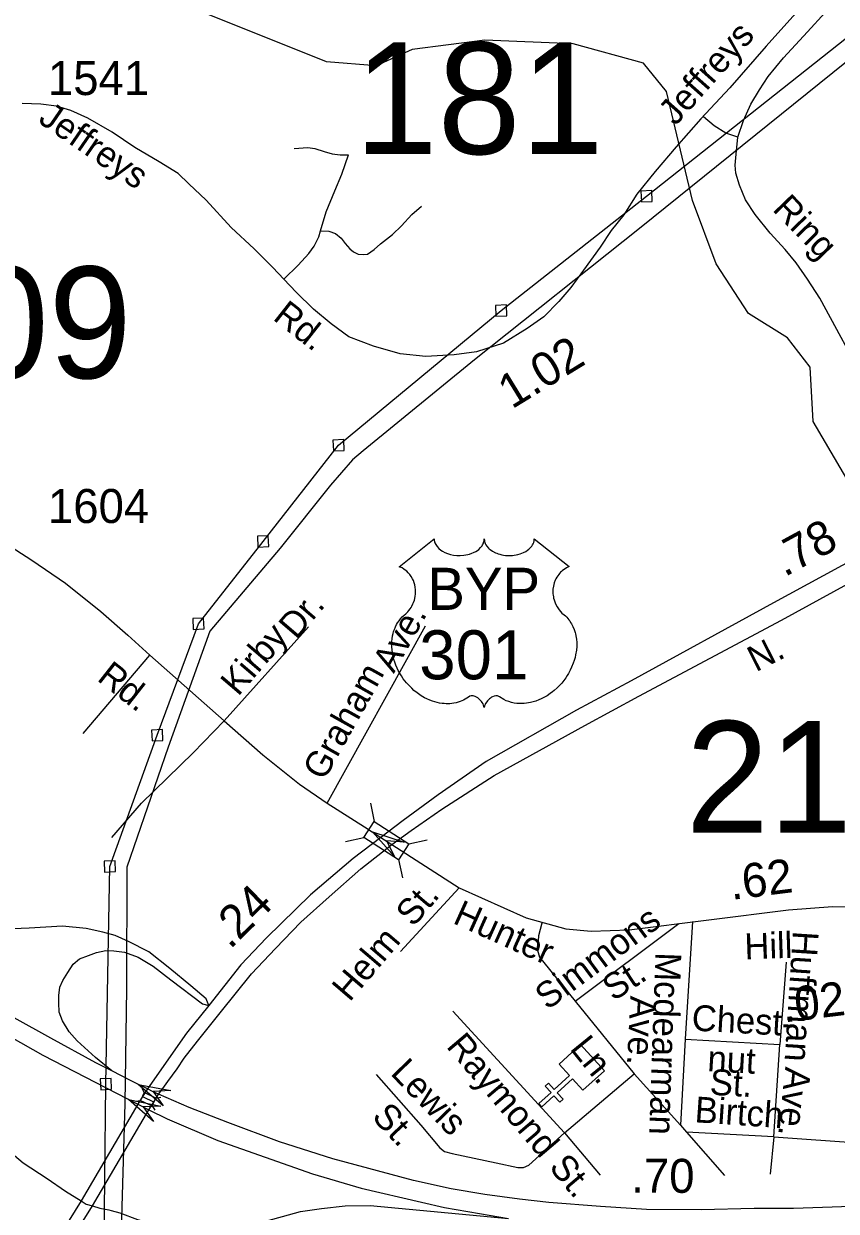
# Model space of a CAD drawing. Extents: x 2220236 to 2384410, y 720751 to 894131.
# Drawn here: x 2349449 to 2352437, y 808068 to 812432 of the extents above; entities that cross this region are included whole.
import ezdxf

# ---------------------------------------------------------------- set-up
doc = ezdxf.new("R2010")
doc.units = 0
doc.layers.add('Default', color=7, linetype='Continuous')

msp = doc.modelspace()

# ---------------------------------------------------------------- linework, layer by layer
at = {"layer": 'Default'}
for p, q in [((2350186.1, 809870.5), (2350495.6, 810216.2)), ((2350564.1, 809567.6), (2350926.5, 810218.8)), ((2349667.6, 809823.9), (2349912.4, 810111.8)), ((2350723.4, 809568.1), (2350737.9, 809500.7)), ((2350632.1, 809426.9), (2350699.5, 809441.4)), ((2350864.6, 809418.4), (2350932, 809432.9)), ((2350827.2, 809360.4), (2350841.7, 809293)), ((2350833.6, 809022.1), (2351050, 809256.7)), ((2351476.9, 808839.9), (2351857.5, 809124.9)), ((2351908.4, 809132.9), (2351880.4, 808700.9)), ((2352252.8, 808983.2), (2352228.5, 808681.1)), ((2351476.9, 808839.9), (2351693.9, 808572.7)), ((2351026.8, 808803.4), (2351436.7, 808355.7)), ((2351880.4, 808700.9), (2351864.3, 808384.7)), ((2351880.4, 808700.9), (2352228.5, 808681.1)), ((2352206.6, 808340.9), (2352228.5, 808681.1)), ((2351436.7, 808355.7), (2351693.9, 808572.7)), ((2351693.9, 808572.7), (2351864.3, 808384.7)), ((2349882.5, 808520.6), (2349891.7, 808504.1)), ((2349859.5, 808472.2), (2349878.1, 808475.5)), ((2349884.9, 808489.8), (2349927.8, 808469.4)), ((2349934.5, 808483.7), (2349953.1, 808487)), ((2349921.1, 808455.4), (2349930.3, 808438.9)), ((2351864.3, 808384.7), (2351885.5, 808358.7)), ((2351436.7, 808355.7), (2351568, 808200)), ((2351885.5, 808358.7), (2352025.8, 808199.2)), ((2352206.6, 808340.9), (2351885.5, 808358.7)), ((2352206.6, 808340.9), (2352193.8, 808203.7)), ((2352206.6, 808340.9), (2352556.7, 808317.2))]:
    msp.add_line(p, q, dxfattribs=at)
for points in [[(2349743.4, 807839.6), (2349751, 808535.4), (2349765.4, 809335.3), (2349939.6, 809817.2), (2350090.8, 810226.9), (2350328.9, 810529.6), (2350606.6, 810882.8), (2351204.5, 811377.9), (2351739.2, 811798), (2352473.9, 812380.7), (2353111.5, 812908.3), (2353471.9, 813194.5), (2353662.4, 813640.7), (2353958.5, 814300.1), (2354487.8, 815341.9), (2355009.9, 816316), (2355555.6, 817318.1), (2356032.7, 818223.5), (2356551.3, 819159.5), (2356885.8, 819941.3), (2357253.2, 820801.4), (2357397.3, 821129)], [(2356122.7, 818214.6), (2355207.4, 816516.2), (2354683.3, 815552.2), (2354554.2, 815312.8), (2354374.4, 814958.7), (2354020.7, 814274.8), (2353680.1, 813501), (2353539.9, 813195.3), (2353508.6, 813129), (2353453.3, 813082.3), (2353154.4, 812836.8), (2352423.5, 812252.2), (2351712.6, 811679.9), (2351106.6, 811196.8), (2350696.9, 810861.9), (2350657.2, 810829.5), (2350576.4, 810736.6), (2350391.2, 810504.3), (2350132.9, 810199.4), (2349980.2, 809773.6), (2349827.6, 809332), (2349826.9, 808886.2), (2349820, 808464.1), (2349807.5, 808000.2)], [(2352074.9, 812015.4), (2352095.7, 812076.4), (2352122.4, 812135.9), (2352153.7, 812189.5), (2352186.4, 812238.6), (2352242.9, 812307), (2352330.6, 812402.2), (2352396, 812473.6), (2352449.5, 812518.2), (2352514.9, 812559.9), (2352620.4, 812597), (2352715.6, 812616.4), (2352836, 812646.1), (2352873.2, 812653.6)], [(2352321.3, 812507.9), (2352179.4, 812350.1), (2352045.3, 812197), (2351938.9, 812082.6), (2351847.4, 811980), (2351770.9, 811889.2), (2351703.1, 811805.6), (2351655.8, 811729.8), (2351609.2, 811672.2), (2351568.2, 811610.7), (2351506.7, 811527), (2351461, 811462.3), (2351416.8, 811411.8), (2351361.6, 811355), (2351300.1, 811312.4), (2351212.3, 811258.6), (2351113.1, 811226), (2351031, 811215.8), (2350926.7, 811208.9), (2350832.6, 811219.2), (2350735.1, 811246.6), (2350643.6, 811281.7), (2350578.6, 811329.6), (2350513.6, 811382.6), (2350450.3, 811446), (2350405.5, 811493.5), (2350364.8, 811536.7), (2350296.4, 811605.1), (2350211.7, 811683), (2350119.3, 811784), (2350056.1, 811843.9), (2350016.7, 811881.6), (2349946.6, 811924.3), (2349857.7, 811977.4), (2349773.8, 812033.9), (2349684.9, 812085.2), (2349621.6, 812112.6), (2349568.6, 812129.7), (2349512.1, 812136.6), (2349442.9, 812139.1)], [(2352496.6, 810723.5), (2352351.6, 810970.3), (2352340.6, 811170.1), (2352256.7, 811278.2), (2352113.6, 811367.6), (2351994.6, 811549.8), (2351908.5, 811782.6), (2351812.6, 812182.4), (2351727.7, 812287.3), (2351468.7, 812358.7), (2351143.7, 812371.7), (2350877.5, 812337.8), (2350744.6, 812276.7), (2350561.5, 812292.1), (2350100.5, 812476.8)], [(2352074.9, 812015.4), (2352030.3, 812030.3), (2351987.2, 812057.1), (2351948.5, 812089.8)], [(2352708.1, 810864.9), (2352549.1, 811105.1), (2352376.6, 811423.4), (2352330.6, 811493.3), (2352288.9, 811552.8), (2352248.8, 811601.9), (2352193.8, 811662.9), (2352138.8, 811731.3), (2352103.1, 811784.9), (2352080.8, 811838.4), (2352067.4, 811883), (2352064.5, 811912.8), (2352068.9, 811953), (2352074.9, 812015.4)], [(2350442.6, 811974), (2350493.9, 811977.4), (2350519.6, 811974), (2350553.8, 811962), (2350582.9, 811953.4), (2350612, 811950), (2350642.7, 811950)], [(2350540.1, 811671), (2350560.6, 811741.2), (2350593.1, 811818.2), (2350618.8, 811879.8), (2350642.7, 811950)], [(2351720, 811777.3), (2351760, 811778.9), (2351758.3, 811818.8), (2351718.4, 811817.2), (2351720, 811777.3)], [(2350540.1, 811671), (2350570.9, 811669.3), (2350594.8, 811660.8), (2350615.4, 811643.7), (2350630.8, 811624.8), (2350647.9, 811604.3), (2350661.6, 811594), (2350678.7, 811585.5), (2350697.5, 811583.8), (2350712.9, 811585.5), (2350736.8, 811602.6), (2350760.8, 811623.1), (2350805.2, 811657.3), (2350837.7, 811689.9), (2350875.4, 811730.9), (2350911.3, 811761.7)], [(2350405.5, 811493.5), (2350458, 811544.4), (2350497.4, 811587.2), (2350516.2, 811614.6), (2350533.3, 811648.8), (2350540.1, 811671)], [(2351185.3, 811357.1), (2351225.3, 811358.7), (2351223.6, 811398.6), (2351183.7, 811397), (2351185.3, 811357.1)], [(2348290, 811199.5), (2348998.2, 810754.5), (2349167.5, 810653.5), (2349211.5, 810627.7), (2349300.8, 810575.2), (2349478.8, 810460.1), (2349601.9, 810376.3), (2349731.9, 810271.9), (2349831.1, 810184.6), (2349912.4, 810111.8), (2350186.1, 809870.5), (2350328, 809745.6), (2350463.1, 809637.8), (2350564.1, 809567.6), (2350701.2, 809480.6), (2350762.3, 809441.9)], [(2350587.5, 810862.1), (2350627.4, 810863.7), (2350625.8, 810903.6), (2350585.8, 810902), (2350587.5, 810862.1)], [(2352818, 810641.1), (2352741.8, 810599.1), (2352514.3, 810471.8), (2352206, 810304.4), (2351682.8, 810017.3), (2351481.9, 809909.3), (2351149, 809720.6), (2350972.6, 809598.7), (2350844, 809504.2), (2350762.3, 809441.9)], [(2350802.8, 809416), (2350873.2, 809467.1), (2350986.5, 809545.2), (2351178.9, 809669.2), (2351511.8, 809852.6), (2351710.6, 809960.6), (2352234.8, 810240.3), (2352864.2, 810584)], [(2350309.8, 810508.8), (2350349.7, 810510.4), (2350348.1, 810550.4), (2350308.1, 810548.7), (2350309.8, 810508.8)], [(2350071.6, 810206.1), (2350111.6, 810207.8), (2350109.9, 810247.7), (2350070, 810246.1), (2350071.6, 810206.1)], [(2349772.1, 809440.9), (2349881.6, 809567.6), (2350072.3, 809752.8), (2350186.1, 809870.5)], [(2349920.5, 809796.4), (2349960.4, 809798), (2349958.8, 809838), (2349918.8, 809836.3), (2349920.5, 809796.4)], [(2350762.3, 809441.9), (2350660.1, 809364.9), (2350502.9, 809231.3), (2350341.1, 809072.3), (2350247.3, 808973.6), (2350129.7, 808824.1)], [(2350762.3, 809441.9), (2350802.8, 809416)], [(2349773.2, 808584.5), (2349713.2, 808613.6), (2349547.8, 808703.9), (2349288.2, 808847.6), (2348596.6, 809253.3), (2348526.4, 809290.6), (2348325.2, 809404.7)], [(2350129.7, 808824.1), (2350119.1, 808848.9), (2350063.4, 808896.5), (2349985.7, 808960.7), (2349908.4, 809021.6), (2349834.4, 809059.5), (2349785, 809080.9), (2349739, 809094), (2349678.1, 809107.2), (2349590.9, 809115.4), (2349469.2, 809108.8), (2349323.3, 809101.7), (2349144.9, 809109.1), (2348915.9, 809150.8), (2348824.4, 809173.8), (2348325.2, 809404.7)], [(2349944.7, 808498.2), (2349960.2, 808519.7), (2349978.8, 808545), (2350013, 808591.5), (2350039.1, 808630.1), (2350088.2, 808693.4), (2350171.6, 808797.1), (2350286.5, 808939.9), (2350374.1, 809034), (2350467.5, 809130.2), (2350571.3, 809223.8), (2350687.8, 809326.5), (2350802.8, 809416)], [(2350802.8, 809416), (2351050, 809256.7), (2351296.2, 809145.8), (2351441.6, 809105.9), (2351534.8, 809097), (2351675.3, 809101.7), (2352261.3, 809175.5), (2352422.7, 809187.7), (2352571.4, 809184.7), (2352672.5, 809169.8), (2352795.9, 809135.6), (2352908.8, 809086.5), (2352959.4, 809059), (2353377.1, 808783.8), (2353548.1, 808693.8), (2353754.7, 808618), (2353854.3, 808574.8)], [(2348260.7, 809356.5), (2348838.6, 808944), (2348929.3, 808863.7), (2349005.1, 808787.8), (2349079.2, 808705.5), (2349110.7, 808658.4), (2349192.8, 808537.6), (2349275, 808428.9), (2349322.7, 808366.4), (2349367.2, 808313.7), (2349446.1, 808246.2), (2349535, 808188.6), (2349601.9, 808142.2), (2349659.4, 808106.5)], [(2348260.7, 809356.5), (2348430, 809257.7), (2349519.5, 808642), (2349868.6, 808461.5)], [(2349746.2, 809314.5), (2349786.2, 809316.1), (2349784.6, 809356.1), (2349744.6, 809354.4), (2349746.2, 809314.5)], [(2351354.4, 809126.6), (2351342, 809080.1), (2351337.5, 809028), (2351345, 809001.3), (2351476.9, 808839.9)], [(2349773.2, 808584.5), (2349712.6, 808633.1), (2349645.2, 808694), (2349615.6, 808726.9), (2349590.9, 808768.1), (2349579.4, 808799.4), (2349577.7, 808833.9), (2349577.7, 808860.3), (2349581, 808891.5), (2349592.5, 808916.2), (2349610.6, 808945.9), (2349630.4, 808975.5), (2349653.4, 808995.3), (2349686.3, 809008.4), (2349715.9, 809018.3), (2349750.5, 809026.5), (2349780.1, 809024.9), (2349819.6, 809019.9), (2349868.9, 809001.8), (2349924.9, 808968.9), (2349989, 808917.9), (2350106.5, 808829.9), (2350129.7, 808824.1)], [(2350129.7, 808824.1), (2350046.9, 808722.4), (2349904.2, 808517.5)], [(2349731.9, 808514.6), (2349771.8, 808516.2), (2349770.2, 808556.1), (2349730.2, 808554.5), (2349731.9, 808514.6)], [(2349904.2, 808517.5), (2349843.7, 808547.3), (2349773.2, 808584.5)], [(2350744.4, 808570.6), (2350909.4, 808384.7), (2350979.3, 808301.4), (2350995.6, 808288), (2351023.9, 808280.6), (2351185.9, 808246.4), (2351266.2, 808228.5), (2351287, 808228.5), (2351306.3, 808237.4), (2351436.7, 808355.7)], [(2349904.2, 808517.5), (2349885.7, 808489.6), (2349868.6, 808461.5)], [(2349944.7, 808498.2), (2349924.8, 808506.9), (2349904.2, 808517.5)], [(2349908.8, 808440.9), (2349927.9, 808471.7), (2349944.7, 808498.2)], [(2353554.6, 808103.3), (2353292.3, 808101.9), (2352598.6, 808089), (2352279.6, 808078.6), (2352135, 808078.6), (2351939.7, 808072.6), (2351738.5, 808074.1), (2351569.3, 808085.3), (2351380.1, 808100.2), (2351271.2, 808112.1), (2351143.8, 808129.3), (2351020.1, 808150.2), (2350881.5, 808181.5), (2350584.8, 808260.5), (2350389.6, 808323.2), (2350199.5, 808394), (2350056.4, 808449.2), (2349944.7, 808498.2)], [(2349868.6, 808461.5), (2349838.6, 808411.6), (2349784.5, 808319.5), (2349659.4, 808106.5)], [(2349701, 808088), (2349908.8, 808440.9)], [(2349868.6, 808461.5), (2349908.8, 808440.9)], [(2349908.8, 808440.9), (2349976, 808407.4), (2350162.3, 808328.4), (2350510.3, 808205.3), (2350689.2, 808153.1), (2350911.3, 808100.9), (2350996.2, 808081.6), (2351124.4, 808059.2), (2351231.6, 808040.8)], [(2349659.4, 808106.5), (2349325.4, 807569.3), (2349175.1, 807309), (2348997.1, 807000.7)], [(2349044.7, 806990.3), (2349364.1, 807546.1), (2349701, 808088)], [(2349659.4, 808106.5), (2349678.5, 808094.6), (2349701, 808088)], [(2349701, 808088), (2349729.1, 808079.8), (2349761.8, 808073.8), (2349770.3, 808071.3), (2349801.9, 808061.9), (2349867.3, 808038.1), (2349931.3, 808020.3), (2350005.6, 808006.9), (2350079.9, 808003.9), (2350148.3, 808005.4), (2350227.1, 808011.3), (2350320.6, 808026.2), (2350466.1, 808066.8), (2350543.5, 808077.5), (2350630.7, 808087.3), (2350722, 808089), (2351231.6, 808040.8)]]:
    msp.add_lwpolyline(points, dxfattribs=at)
for points in [[(2350958.1, 810539.1), (2350958.4, 810533.8), (2350959.7, 810527.5), (2350960.7, 810524.2), (2350963.7, 810518), (2350968.5, 810510.6), (2350975.3, 810503.4), (2350983, 810497.1), (2350988.1, 810493.7), (2350996.9, 810489), (2351006.9, 810484.8), (2351018, 810481.6), (2351029.3, 810479.4), (2351041.7, 810478), (2351053.9, 810477.8), (2351067.1, 810478.7), (2351081.7, 810481.6), (2351088.4, 810483.3), (2351096, 810485.9), (2351102.9, 810488.8), (2351110.6, 810492.9), (2351116.8, 810496.8), (2351121.6, 810500.3), (2351128.4, 810506.9), (2351133.9, 810513.6), (2351136.1, 810517.4), (2351138.1, 810521.1), (2351140.8, 810528.8), (2351141.6, 810532.2), (2351142.1, 810539.4), (2351142.5, 810533.4), (2351143.2, 810529.7), (2351144.1, 810526), (2351145.7, 810522.1), (2351148.4, 810516.7), (2351151.4, 810512.1), (2351157.2, 810505.3), (2351160.7, 810502), (2351164, 810499.3), (2351172.7, 810493.3), (2351183, 810488.2), (2351188, 810486), (2351193.1, 810484.1), (2351199.7, 810482.2), (2351206.4, 810480.6), (2351213.1, 810479.4), (2351219.9, 810478.4), (2351226.9, 810477.9), (2351232.6, 810477.8), (2351239.6, 810477.8), (2351246.1, 810478.2), (2351252.7, 810479), (2351260, 810480.2), (2351265.8, 810481.5), (2351273.6, 810483.5), (2351280.5, 810486), (2351286.7, 810488.7), (2351294.7, 810492.9), (2351301.1, 810496.9), (2351305.8, 810500.7), (2351311.5, 810505.9), (2351316.8, 810512), (2351319.9, 810516.5), (2351322.1, 810521.1), (2351324.1, 810526), (2351325.4, 810531.2), (2351326, 810535.7), (2351326.1, 810539.5), (2351454.7, 810437), (2351451.7, 810435.9), (2351444.7, 810432.5), (2351439.2, 810429.2), (2351430.3, 810423), (2351426.5, 810419.6), (2351422.7, 810416), (2351419.2, 810412.2), (2351416.2, 810408.6), (2351412.4, 810403.4), (2351409.1, 810398.3), (2351405.8, 810392.6), (2351403.4, 810387.6), (2351399.5, 810377.3), (2351397.6, 810370.8), (2351396.4, 810365.2), (2351394.8, 810353.7), (2351394.5, 810348.3), (2351394.5, 810342.9), (2351394.8, 810337.2), (2351395.3, 810331.7), (2351396.3, 810326), (2351397.2, 810321), (2351398.8, 810314.8), (2351401.1, 810307.7), (2351403.9, 810300.8), (2351409.8, 810289.6), (2351417.3, 810278.2), (2351422.7, 810271.8), (2351428, 810266.4), (2351436, 810259.7), (2351440.3, 810255.9), (2351445.2, 810250.9), (2351453.2, 810241.6), (2351456.5, 810237.2), (2351459.8, 810232.2), (2351462.9, 810227.2), (2351465.9, 810221.7), (2351468.3, 810216.9), (2351472.8, 810205.9), (2351476.1, 810195.2), (2351477.7, 810189.5), (2351480.1, 810176.9), (2351481, 810170.7), (2351482, 810158.4), (2351482, 810143.5), (2351480.9, 810129.4), (2351478.2, 810112.9), (2351476, 810103), (2351472.6, 810091.5), (2351469.4, 810081.6), (2351463.5, 810066.9), (2351458.3, 810056.3), (2351451.5, 810043.8), (2351446.9, 810036.3), (2351441.5, 810028.2), (2351434.7, 810018.9), (2351426.8, 810009.1), (2351417.3, 809998.7), (2351409.7, 809991), (2351399.6, 809982), (2351393.6, 809977), (2351384.9, 809970.5), (2351373.1, 809962.6), (2351361.4, 809955.8), (2351351.4, 809950.7), (2351342.6, 809946.9), (2351331.2, 809942.6), (2351312.2, 809937.3), (2351305.3, 809935.9), (2351297.1, 809934.7), (2351289.4, 809933.9), (2351282, 809933.5), (2351272, 809933.5), (2351262, 809934.2), (2351252.6, 809935.6), (2351242.8, 809937.6), (2351232.6, 809940.7), (2351223.2, 809944.3), (2351213.8, 809949), (2351197.9, 809959), (2351193.3, 809961.4), (2351190.7, 809962.1), (2351184.6, 809962.4), (2351178.8, 809961.2), (2351172.9, 809958.8), (2351169.3, 809956.9), (2351164.6, 809953.8), (2351160.9, 809950.9), (2351156.5, 809946.8), (2351153.5, 809943.3), (2351151.2, 809940.5), (2351146.7, 809933.5), (2351145.1, 809930.1), (2351143.4, 809925.8), (2351142, 809919.4), (2351139.9, 809927.5), (2351137.6, 809932.8), (2351134.8, 809937.3), (2351132, 809941.4), (2351127.5, 809946.5), (2351123.5, 809950.4), (2351118.6, 809954.4), (2351113.5, 809957.5), (2351109.3, 809959.6), (2351105.5, 809961), (2351100.9, 809962.2), (2351097.1, 809962.5), (2351094, 809962.4), (2351089.7, 809961.4), (2351083.9, 809957.2), (2351078.4, 809953.4), (2351072.4, 809949.7), (2351065.2, 809945.9), (2351060, 809943.5), (2351053.8, 809941.1), (2351046.5, 809938.6), (2351038.6, 809936.6), (2351030.5, 809935), (2351023.3, 809933.8), (2351015.6, 809933.2), (2351008.7, 809932.9), (2351001.5, 809933), (2350994.8, 809933.5), (2350986.9, 809934.2), (2350977.2, 809935.7), (2350969.2, 809937.5), (2350960.7, 809939.8), (2350951.9, 809942.5), (2350942.6, 809946.1), (2350930.9, 809951.2), (2350922.8, 809955.3), (2350909.9, 809962.7), (2350894.9, 809973.1), (2350883.5, 809982.3), (2350875.2, 809989.8), (2350863, 810002.3), (2350855.8, 810010.4), (2350844.5, 810025), (2350837.3, 810035.6), (2350832.7, 810043.3), (2350825.8, 810055.8), (2350822.1, 810063.6), (2350817.2, 810075), (2350813.4, 810085.4), (2350810.2, 810095.3), (2350808.5, 810101.6), (2350806, 810112.6), (2350804.6, 810120.5), (2350803.1, 810131.2), (2350802.3, 810142.5), (2350802.2, 810152.9), (2350802.4, 810161.6), (2350803.4, 810171.7), (2350805.1, 810182.4), (2350807.2, 810191.6), (2350809, 810198.2), (2350811.8, 810206.3), (2350815.4, 810215.1), (2350819.6, 810223.7), (2350823.7, 810230.7), (2350828.8, 810238.3), (2350833.8, 810244.8), (2350840.4, 810251.9), (2350847.2, 810258.5), (2350853.5, 810263.5), (2350860.9, 810270.8), (2350864.8, 810275.2), (2350869.5, 810281.4), (2350873.2, 810287.1), (2350876.1, 810292.2), (2350880, 810299.7), (2350882.4, 810305.3), (2350885.4, 810314), (2350886.8, 810320.1), (2350888.4, 810327.9), (2350889.4, 810335.3), (2350889.7, 810344.5), (2350889.5, 810352.1), (2350888.5, 810361), (2350886.8, 810369.5), (2350884.8, 810376.9), (2350881.6, 810385.4), (2350878.7, 810391.7), (2350873.8, 810400.1), (2350868.3, 810407.9), (2350862.7, 810414.3), (2350857, 810420), (2350851.5, 810424.3), (2350846.3, 810428), (2350839.8, 810431.9), (2350833.5, 810435.1), (2350829.5, 810436.6)], [(2350737.9, 809500.7), (2350864.8, 809418.7), (2350826.5, 809359.4), (2350699.5, 809441.4)], [(2350812.3, 809371.2), (2350731.6, 809462.6), (2350847.2, 809423.8), (2350782.4, 809428.9)], [(2351505.1, 808512.4), (2351466.7, 808554.4), (2351410.4, 808503.2), (2351431.9, 808479.6), (2351420, 808468.8), (2351398.5, 808492.5), (2351354, 808452.1), (2351343.2, 808463.9), (2351387.8, 808504.4), (2351366.2, 808528.1), (2351378.1, 808538.8), (2351399.6, 808515.1), (2351455.9, 808566.3), (2351417.3, 808609.1), (2351496.1, 808680.6), (2351583.9, 808583.9)], [(2349961.7, 808454.8), (2349869.3, 808534.3), (2349989.1, 808511.7), (2349924.2, 808507.9)], [(2349925.3, 808397.9), (2349833.8, 808478.4), (2349953.3, 808454.5), (2349888.4, 808451.4)], [(2349878.1, 808475.5), (2349921, 808455.2), (2349934.5, 808483.7), (2349891.7, 808504.1)]]:
    msp.add_lwpolyline(points, close=True, dxfattribs=at)

# ---------------------------------------------------------------- texts
for s, height, rotation, p in [('Jeffreys', 95, 48.3429, (2351845.3, 812054)), ('Jeffreys', 95, 325.5135, (2349497.8, 812071.7)), ('Ring', 95, 314.0418, (2352198.7, 811747.8)), ('Rd.', 95, 321.8579, (2350361.2, 811346.7)), ('1.02', 125, 31.5181, (2351243.6, 811014)), ('.78', 125, 28.492, (2352246.4, 810397.5)), ('Dr.', 95, 49.4277, (2350450.6, 810165.8)), ('Ave.', 95, 60.692, (2350809.4, 810042.1)), ('Kirby', 95, 49.4277, (2350236.9, 809957.4)), ('N.', 95, 26.8823, (2352141.2, 810048.3)), ('Rd.', 95, 321.8579, (2349714.4, 810021.1)), ('Graham', 95, 60.692, (2350552.8, 809646.6)), ('.62', 125, 7.1796, (2352051.4, 809212)), ('.24', 125, 44.5063, (2350206.7, 809027.8)), ('St.', 95, 49.5416, (2350881.2, 809109.3)), ('Hunter', 95, 335.7613, (2351022.6, 809128)), ('Simmons', 95, 36.635, (2351374.4, 808804.9)), ('Helm', 95, 49.5416, (2350646.8, 808834.4)), ('Hill', 95, 1.959, (2352100.4, 808993.5)), ('Huffman', 95, 266.3168, (2352277.4, 809100)), ('Mcdearman', 95, 267.9956, (2351772, 809020.7)), ('St.', 95, 33.2484, (2351617, 808837.7)), ('.02', 125, 7.039, (2352244.3, 808761.5)), ('Ave.', 95, 267.0607, (2351679.8, 808860.5)), ('Chest-', 95, 356.7445, (2351903.2, 808732.4)), ('Raymond', 95, 310.3601, (2350999.5, 808672.7)), ('Ln.', 95, 309.0809, (2351454.2, 808665.1)), ('nut', 95, 356.7445, (2351961.1, 808583.1)), ('Lewis', 95, 314.026, (2350793.6, 808572.8)), ('Ave.', 95, 263.9685, (2352249.4, 808600.8)), ('St.', 95, 356.7445, (2351969.9, 808496.4)), ('Birtch', 95, 356.1272, (2351914, 808395.2)), ('St.', 95, 313.1666, (2350725.3, 808411.9)), ('St.', 95, 310.1629, (2351377, 808228.3)), ('.70', 125, 359.5752, (2351682.4, 808137))]:
    msp.add_text(s, height=height, rotation=rotation, dxfattribs=at).set_placement(p)
for s, height, p in [('181', 410.1, (2350665.7, 811953.2)), ('1541', 125, (2349537.8, 812169.9)), ('209', 410.1, (2348930.5, 811129.3)), ('1604', 125, (2349538, 810597.2)), ('BYP', 155, (2350932.8, 810277.8)), ('301', 180, (2350902.9, 810022.9)), ('215', 410.1, (2351883.7, 809459.3))]:
    msp.add_text(s, height=height, dxfattribs=at).set_placement(p)

doc.saveas('drawing.dxf')
